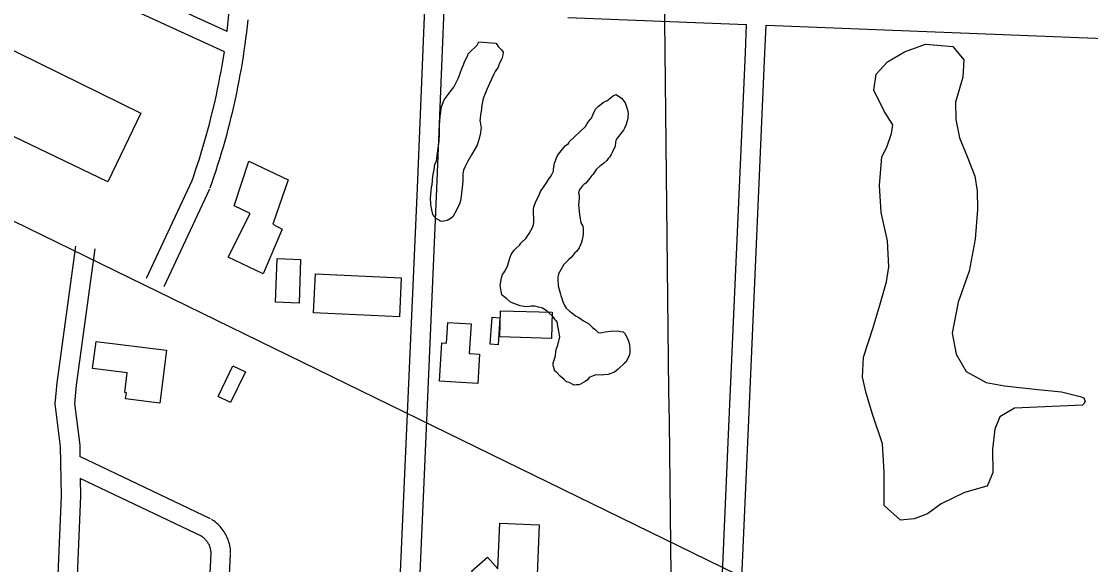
# Model space of a CAD drawing. Extents: x 3677843 to 3715951, y 511991 to 537744.
# Drawn here: x 3696854 to 3698495, y 525271 to 526105 of the extents above; entities that cross this region are included whole.
import ezdxf

# ---------------------------------------------------------------- set-up
doc = ezdxf.new("R2010")
doc.units = 0
for name, color, linetype in [('V-BLDG-OTLN', 7, 'Continuous'), ('V-GRID-MAJR', 7, 'Continuous'), ('V-ROAD-CNTR', 7, 'Continuous'), ('V-SITE-VEGE', 7, 'Continuous')]:
    doc.layers.add(name, color=color, linetype=linetype)

msp = doc.modelspace()

# ---------------------------------------------------------------- linework, layer by layer
at = {"layer": 'V-BLDG-OTLN'}
for points in [[(3697037.457, 525964.174), (3696987.076, 525858.909), (3696750.247, 525972.258), (3696755.216, 526102.689)], [(3697263.697, 525861.928), (3697239.9, 525794.033), (3697254.44, 525786.306), (3697225.164, 525717.591), (3697171.752, 525743.281), (3697205.333, 525810.234), (3697180.5870000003, 525822.199), (3697203.216, 525890.7)], [(3697282.568, 525739.748), (3697280.294, 525672.789), (3697244.338, 525674.01), (3697246.611, 525740.971)], [(3697305.429, 525717.593), (3697437.011, 525711.465), (3697434.23, 525651.756), (3697302.648, 525657.884)], [(3697668.7490000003, 525658.6680000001), (3697667.6410000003, 525618.603), (3697588.545, 525620.79), (3697589.653, 525660.857)], [(3697557.231, 525594.469), (3697554.415, 525549.428), (3697495.6210000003, 525553.106), (3697499.2770000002, 525611.554), (3697506.461, 525611.103), (3697508.452, 525642.937), (3697544.208, 525640.701), (3697541.377, 525595.461)], [(3697576.413, 525650.978), (3697588.481, 525650.148), (3697585.6410000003, 525608.633), (3697573.5700000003, 525609.459)], [(3696968.826, 525613.802), (3697076.7800000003, 525600.294), (3697066.643, 525519.275), (3697014.261, 525525.827), (3697015.429, 525535.157), (3697012.86, 525535.479), (3697016.6410000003, 525565.683), (3696963.6350000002, 525572.314)], [(3697156.196, 525529.519), (3697178.99, 525576.578), (3697198.176, 525567.284), (3697175.379, 525520.225)], [(3697584.879, 525247.835), (3697569.333, 525233.7), (3697544.796, 525261.1630000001), (3697569.372, 525283.122), (3697585.545, 525264.811), (3697588.291, 525334.906), (3697648.519, 525332.547), (3697642.522, 525179.411), (3697582.292, 525181.7710000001)]]:
    msp.add_lwpolyline(points, close=True, dxfattribs=at)
at = {"layer": 'V-GRID-MAJR'}
msp.add_spline([(3697869.728154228, 523644.39091797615), (3697800.0870000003, 529704.966), (3697730.4450000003, 535765.552), (3697730.4050000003, 535769.005)], degree=3, dxfattribs=at)
at = {"layer": 'V-ROAD-CNTR'}
for points in [[(3697418.4121242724, 524147.15067948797), (3697430.934099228, 524455.6500624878), (3697472.191016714, 525398.1691774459), (3697491.9039772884, 525848.1442774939), (3697505.15795078, 526174.039625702), (3697518.02292505, 526495.2079833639), (3697530.41290027, 526814.1413454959), (3697558.853843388, 527542.0428896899)], [(3697388.374184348, 524146.80568017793), (3697400.960159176, 524456.9140599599), (3697442.219076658, 525399.4811748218), (3697461.9300372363, 525849.410274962), (3697475.182010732, 526175.249623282), (3697488.0469850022, 526496.389981), (3697500.434960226, 526815.3093431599), (3697505.4199502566, 526942.8710880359)], [(3695205.839549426, 526607.478758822), (3696686.0255890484, 525874.6812244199), (3698217.5915259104, 525126.706720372), (3698940.8590793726, 524781.1684114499)], [(3697170.1076208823, 526089.4747948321), (3697002.031957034, 526166.8976399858)], [(3697165.8526293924, 526058.4058569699), (3696989.479982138, 526139.6496944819)], [(3697170.1076208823, 526089.4747948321), (3697172.3246164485, 526110.2007533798), (3697173.2266146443, 526119.367735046), (3697173.92361325, 526127.0697196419)], [(3697143.9026732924, 525849.400274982), (3697147.0196670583, 525858.2662572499), (3697150.0816609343, 525867.2212393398), (3697153.0656549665, 525876.1992213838), (3697155.9736491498, 525885.2032033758), (3697158.8036434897, 525894.23118532), (3697161.5576379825, 525903.285167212), (3697164.231632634, 525912.3611490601), (3697166.829627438, 525921.4591308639), (3697169.3496223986, 525930.580112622), (3697171.7896175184, 525939.7220943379), (3697174.152612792, 525948.883076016), (3697176.436608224, 525958.0660576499), (3697178.641603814, 525967.2680392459), (3697180.767599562, 525976.4880208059), (3697182.815595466, 525985.725002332), (3697184.782591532, 525994.9799838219), (3697186.6715877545, 526004.251965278), (3697188.480584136, 526013.539946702), (3697190.209580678, 526022.8429280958), (3697191.8595773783, 526032.159909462), (3697193.42857424, 526041.4918907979), (3697194.9175712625, 526050.8358721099), (3697196.3265684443, 526060.1918533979), (3697197.6555657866, 526069.559834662), (3697198.9045632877, 526078.9378159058), (3697200.0735609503, 526088.3277971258), (3697201.1615587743, 526097.7287783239), (3697202.16855676, 526107.1367595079)], [(3697692.966575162, 526110.886752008), (3697966.9930271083, 526100.2507732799)], [(3697889.0331830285, 524485.6620024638), (3697918.6071238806, 524998.4759768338), (3697940.003081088, 525483.104007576), (3697965.1450308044, 526057.447858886), (3697966.9930271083, 526100.2497732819)], [(3697918.983123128, 524483.93400592), (3697948.5690639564, 524996.9499798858), (3697969.975021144, 525481.7860102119), (3697995.11697086, 526056.14586149), (3697996.970967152, 526099.0867756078)], [(3697996.9699671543, 526099.0867756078), (3698541.8018774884, 526077.9398179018)], [(3697115.600729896, 525859.3522550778), (3697118.6757237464, 525868.0962375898), (3697121.6537177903, 525876.8052201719), (3697124.5577119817, 525885.5412026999), (3697127.385706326, 525894.2991851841), (3697130.1397008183, 525903.0831676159), (3697132.817695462, 525911.8891500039), (3697135.4196902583, 525920.719132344), (3697137.947685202, 525929.57111464), (3697140.397680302, 525938.4420968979), (3697142.7716755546, 525947.3360791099), (3697145.0706709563, 525956.25106128), (3697147.292666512, 525965.1820434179), (3697149.437662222, 525974.1340255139), (3697151.505658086, 525983.1040075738), (3697153.4976541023, 525992.0909895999), (3697155.4126502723, 526001.0939715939), (3697157.249646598, 526010.113953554), (3697159.00864308, 526019.1479354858), (3697160.6916397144, 526028.1989173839), (3697162.2956365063, 526037.2618992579), (3697165.8526293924, 526058.4058569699)], [(3697046.445868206, 525710.8535520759), (3697116.150728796, 525860.7032523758)], [(3697073.6478138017, 525698.199577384), (3697143.352674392, 525848.049277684)], [(3696937.4380862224, 525759.98645381), (3696908.471144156, 525550.330873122), (3696905.457150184, 525518.3869370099), (3696913.9091332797, 525452.5990685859), (3696915.1911307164, 525376.7822202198), (3696883.3481944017, 524616.5607406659), (3697141.736677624, 524601.8067701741), (3697175.3716103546, 525287.441398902)], [(3696967.1560267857, 525755.8804620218), (3696938.2770845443, 525546.8668800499), (3696935.63908982, 525518.894935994), (3696943.8770733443, 525454.7710642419), (3696944.172072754, 525437.3340991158)], [(3697144.605671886, 525341.5252907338), (3696944.172072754, 525437.3340991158)], [(3696944.73907162, 525403.8121661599), (3696945.201070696, 525376.408220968), (3696914.558131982, 524644.826684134), (3697113.2547345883, 524633.4827068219), (3697145.4076702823, 525288.911395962)], [(3697131.667697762, 525314.4593448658), (3696944.73907162, 525403.8121661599)], [(3697175.386610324, 525288.463396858), (3697175.3436104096, 525290.7053923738), (3697175.189610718, 525293.2543872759), (3697174.9286112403, 525295.7933821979), (3697174.564611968, 525298.3173771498), (3697174.0946129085, 525300.8273721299), (3697173.522614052, 525303.314367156), (3697172.8466154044, 525305.779362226), (3697172.069616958, 525308.2093573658), (3697171.194618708, 525310.6033525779), (3697170.220620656, 525312.961347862), (3697169.1466228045, 525315.2813432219), (3697167.97862514, 525317.5533386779), (3697166.719627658, 525319.770334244), (3697165.370630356, 525321.934329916), (3697163.92863324, 525324.04732569), (3697162.4016362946, 525326.0933215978), (3697160.7966395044, 525328.0703176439), (3697159.106642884, 525329.9853138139), (3697157.3376464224, 525331.828310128), (3697155.4956501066, 525333.5953065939), (3697153.581653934, 525335.2833032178), (3697151.599657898, 525336.8923), (3697149.551661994, 525338.418296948), (3697147.4856661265, 525339.8272941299), (3697146.1596687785, 525340.6662924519)], [(3697145.392670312, 525287.889398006), (3697145.361670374, 525289.5093947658), (3697145.281670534, 525290.8143921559), (3697145.1486708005, 525292.11738955), (3697144.960671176, 525293.4153869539), (3697144.720671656, 525294.703384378), (3697144.426672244, 525295.9783818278), (3697144.0806729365, 525297.2393793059), (3697143.6816737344, 525298.4873768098), (3697143.230674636, 525299.721374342), (3697142.7306756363, 525300.931371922), (3697142.182676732, 525302.11736955), (3697141.584677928, 525303.279367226), (3697140.935679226, 525304.4223649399), (3697140.242680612, 525305.534362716), (3697139.506682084, 525306.6113605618), (3697138.72368365, 525307.6613584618), (3697137.894685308, 525308.6823564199), (3697137.0286870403, 525309.6633544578), (3697136.1236888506, 525310.606352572), (3697135.177690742, 525311.5133507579), (3697134.1976927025, 525312.379349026), (3697133.1796947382, 525313.2043473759), (3697132.1296968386, 525313.9863458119), (3697131.0056990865, 525314.7533442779), (3697130.11370087, 525315.318343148)]]:
    msp.add_lwpolyline(points, dxfattribs=at)
at = {"layer": 'V-SITE-VEGE'}
for points in [[(3697556.43, 526073.65), (3697582.417, 526071.3200000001), (3697584.111, 526069.138), (3697585.811, 526066.406), (3697590.861, 526061.522), (3697593.683, 526057.704), (3697593.196, 526053.83), (3697591.642, 526047.733), (3697587.353, 526039.932), (3697585.7800000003, 526034.937), (3697581.473, 526028.242), (3697579.339, 526023.79), (3697575.593, 526016.55), (3697572.392, 526009.871), (3697568.683, 526000.424), (3697562.84, 525986.524), (3697560.799, 525976.554), (3697559.859, 525966.601), (3697558.828, 525962.167), (3697558.384, 525955.536), (3697557.878, 525952.767), (3697558.505, 525948.36), (3697558.542, 525946.152), (3697559.707, 525942.306), (3697559.211, 525938.986), (3697558.742, 525934.009), (3697556.68, 525925.1410000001), (3697553.532, 525915.151), (3697544.947, 525900.103), (3697539.051, 525889.517), (3697535.305, 525882.277), (3697532.637, 525876.71), (3697531.633, 525870.622), (3697531.8170000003, 525859.583), (3697530.867, 525850.183), (3697528.401, 525832.4720000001), (3697526.855, 525825.822), (3697522.061, 525815.254), (3697516.154, 525805.219), (3697513.981, 525802.974), (3697507.413, 525799.554), (3697499.715, 525797.768), (3697496.944, 525798.276), (3697494.149, 525800.439), (3697491.361, 525802.0480000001), (3697485.733, 525808.58), (3697483.362, 525818.478), (3697482.708, 525824.54), (3697481.992, 525834.466), (3697482.9420000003, 525843.867), (3697483.3740000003, 525851.053), (3697484.423, 525854.381), (3697485.858, 525867.656), (3697487.9020000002, 525877.628), (3697488.879, 525885.373), (3697490.995, 525890.93), (3697492.514, 525899.234), (3697495.4590000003, 525921.367), (3697495.811, 525933.52), (3697495.611, 525945.662), (3697497.046, 525958.936), (3697498.0500000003, 525965.024), (3697498.503, 525971.107), (3697499.008, 525973.876), (3697503.25, 525984.435), (3697504.3170000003, 525986.661), (3697509.185, 525992.816), (3697512.431, 525996.733), (3697517.832, 526004), (3697521.045, 526010.125), (3697524.77, 526018.469), (3697530.052, 526032.911), (3697532.721, 526038.476), (3697533.779, 526041.255), (3697539.1040000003, 526052.935), (3697539.622, 526055.153), (3697541.793, 526057.397), (3697553.754, 526068.637), (3697555.363, 526071.424)], [(3698178.273, 525362.22), (3698177.914, 525413.42), (3698175.717, 525457.022), (3698160.2260000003, 525502.428), (3698150.518, 525534.598), (3698144.659, 525559.211), (3698146.34, 525589.566), (3698161.194, 525635.184), (3698172.309, 525673.188), (3698181.5640000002, 525705.493), (3698185.197, 525728.275), (3698183.02, 525768.084), (3698173.237, 525811.633), (3698171.049, 525853.339), (3698174.537, 525896.981), (3698182.0160000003, 525912.204), (3698189.457, 525933.118), (3698191.259, 525946.406), (3698177.841, 525967.171), (3698162.444, 525999.304), (3698166.065, 526023.982), (3698182.9990000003, 526043.063), (3698209.441, 526058.419), (3698241.599, 526070.025), (3698283.345, 526066.5210000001), (3698300.557, 526045.783), (3698298.847, 526019.22), (3698287.734, 525981.214), (3698287.919, 525954.665), (3698293.807, 525926.262), (3698305.384, 525897.895), (3698316.973, 525867.634), (3698320.924, 525844.905), (3698321.123, 525816.458), (3698317.649, 525770.921), (3698308.511, 525721.552), (3698291.779, 525674.024), (3698282.6240000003, 525626.549), (3698288.539, 525594.353), (3698303.895, 525567.909), (3698334.3570000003, 525551.054), (3698362.84, 525545.563), (3698414.0810000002, 525540.23), (3698450.136, 525536.691), (3698478.634, 525529.304), (3698484.336, 525527.449), (3698486.273, 525521.774), (3698484.404, 525517.966), (3698482.519, 525516.058), (3698378.25, 525511.536), (3698355.586, 525498.103), (3698348.134, 525479.087), (3698344.554, 525448.719), (3698344.804, 525412.687), (3698337.3510000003, 525393.6730000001), (3698335.469, 525391.764), (3698301.4, 525382.045), (3698265.491, 525364.725), (3698244.736, 525349.408), (3698223.931, 525341.679), (3698203.0840000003, 525339.637)]]:
    msp.add_lwpolyline(points, close=True, dxfattribs=at)
for points in [[(3697694.785, 525920.251), (3697719.787, 525943.854), (3697722.4760000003, 525948.313), (3697725.181, 525951.669), (3697727.332, 525955.018), (3697728.9620000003, 525956.701), (3697731.622, 525962.821), (3697735.366, 525970.058), (3697739.7, 525975.098), (3697746.784, 525980.736), (3697750.62, 525982.457), (3697752.8170000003, 525983.045), (3697762.617, 525991.488), (3697767.014, 525992.664), (3697774.8310000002, 525987.274), (3697777.086, 525984.552), (3697780.469, 525980.1900000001), (3697784.5160000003, 525969.214), (3697785.159, 525963.705), (3697784.69, 525958.729), (3697784.735, 525955.968), (3697782.13, 525946.539), (3697779.464, 525940.975), (3697778.4050000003, 525938.197), (3697768.671, 525925.889), (3697766.526, 525921.99), (3697766.021, 525919.223), (3697765.56, 525913.691), (3697761.292, 525904.786), (3697759.147, 525900.887), (3697756.46, 525896.426), (3697754.832, 525894.743), (3697752.682, 525891.395), (3697747.2320000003, 525886.889), (3697745.061, 525884.644), (3697742.319, 525883.493), (3697736.884, 525878.437), (3697731.491, 525870.618), (3697729.3200000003, 525868.373), (3697726.623, 525864.463), (3697720.129, 525856.626), (3697717.397, 525854.926), (3697714.683, 525852.12), (3697710.3680000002, 525845.974), (3697709.338, 525841.542), (3697709.934, 525838.792), (3697710.026, 525833.272), (3697709.086, 525823.317), (3697710.438, 525808.434), (3697712.8540000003, 525795.775), (3697715.697, 525790.854), (3697716.3030000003, 525787.553), (3697716.4590000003, 525778.171), (3697714.9390000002, 525769.862), (3697713.901, 525765.979), (3697712.308, 525762.09), (3697710.174, 525757.638), (3697706.393, 525752.606), (3697703.1350000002, 525749.241), (3697698.269, 525743.087), (3697694.4590000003, 525739.709), (3697686.859, 525731.855), (3697680.41, 525721.259), (3697678.79, 525719.025), (3697677.2460000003, 525712.373), (3697677.291, 525709.6140000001), (3697678.0160000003, 525699.136), (3697679.2120000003, 525693.634), (3697681.538, 525686.496), (3697682.1240000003, 525684.297), (3697685.612, 525673.8640000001), (3697687.33, 525670.028), (3697690.173, 525665.107), (3697695.223, 525660.2220000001), (3697698.572, 525658.0700000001), (3697704.7260000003, 525653.202), (3697709.737, 525650.523), (3697716.995, 525645.675), (3697724.805, 525640.836), (3697730.414, 525635.409), (3697734.887, 525632.167), (3697739.3740000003, 525627.827), (3697742.696, 525627.33), (3697745.455, 525627.377), (3697749.852, 525628.552), (3697758.113, 525629.7930000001), (3697769.705, 525629.986), (3697773.5840000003, 525628.9450000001), (3697777.4590000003, 525628.458), (3697780.815, 525625.753), (3697785.397, 525615.8910000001), (3697786.554, 525612.596), (3697787.1780000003, 525608.191), (3697787.832, 525602.129)], [(3697787.832, 525602.129), (3697787.914, 525597.16), (3697787.426, 525593.2880000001), (3697783.691, 525585.497), (3697781.536, 525582.149), (3697779.9080000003, 525580.465), (3697770.1210000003, 525571.47), (3697764.122, 525566.954), (3697754.804, 525562.936), (3697748.18, 525562.826), (3697743.773, 525562.201), (3697736.589, 525562.633), (3697734.389, 525562.045), (3697725.613, 525558.588), (3697722.9080000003, 525555.23), (3697719.091, 525552.408), (3697715.816, 525550.144), (3697711.98, 525548.424), (3697709.791, 525547.283), (3697705.375, 525547.212), (3697702.625, 525546.612), (3697694.824, 525550.9), (3697690.943, 525551.941), (3697687.017, 525555.742), (3697680.861, 525560.608), (3697675.241, 525566.588), (3697673.007, 525568.208), (3697670.68, 525575.345), (3697670.09, 525577.545), (3697670.037, 525580.856), (3697671.094, 525583.633), (3697673.7090000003, 525592.509), (3697674.17, 525598.039), (3697675.19, 525603.026), (3697676.248, 525605.803), (3697677.315, 525608.029), (3697680.416, 525620.778), (3697678.571, 525632.343), (3697677.3850000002, 525637.291), (3697676.756, 525641.696), (3697675.61, 525644.439), (3697673.926, 525646.067), (3697672.785, 525648.256), (3697670.5330000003, 525650.98), (3697662.117, 525659.123), (3697659.3200000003, 525661.283), (3697653.735, 525665.056), (3697647.6380000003, 525666.612), (3697644.308, 525667.661), (3697641.541, 525668.167), (3697636.571, 525668.085), (3697633.8200000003, 525667.487), (3697629.415, 525666.862), (3697624.987, 525667.341), (3697619.451, 525668.353), (3697607.227, 525673.121), (3697604.4390000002, 525674.73), (3697599.399, 525679.062), (3697594.929, 525682.302), (3697591.562, 525685.558), (3697590.974, 525687.758), (3697590.3570000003, 525691.612), (3697589.77, 525693.81), (3697589.116, 525699.8740000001), (3697591.134, 525711.5), (3697592.7060000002, 525716.495), (3697594.316, 525719.283), (3697595.936, 525721.517), (3697599.69, 525728.204), (3697600.7490000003, 525730.983), (3697602.3140000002, 525736.529), (3697604.411, 525743.189), (3697606.002, 525747.08), (3697610.309, 525753.775), (3697611.937, 525755.459), (3697619.003, 525762.201), (3697620.623, 525764.437), (3697622.251, 525766.12), (3697628.2290000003, 525771.74), (3697633.6210000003, 525779.557), (3697635.757, 525784.01), (3697637.9, 525787.909), (3697640.026, 525792.914), (3697640.505, 525797.338), (3697640.193, 525816.106), (3697640.673, 525820.53), (3697643.323, 525827.2), (3697648.6520000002, 525838.882), (3697650.775, 525843.885), (3697659.94, 525857.287), (3697663.17, 525862.309), (3697666.9420000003, 525867.892), (3697670.686, 525875.131), (3697670.649, 525877.339), (3697671.128, 525881.765), (3697672.14, 525887.303), (3697676.916, 525898.974), (3697680.699, 525904.006), (3697688.813, 525914.078), (3697693.724, 525917.4720000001), (3697694.785, 525920.251)]]:
    msp.add_lwpolyline(points, dxfattribs=at)

doc.saveas('drawing.dxf')
